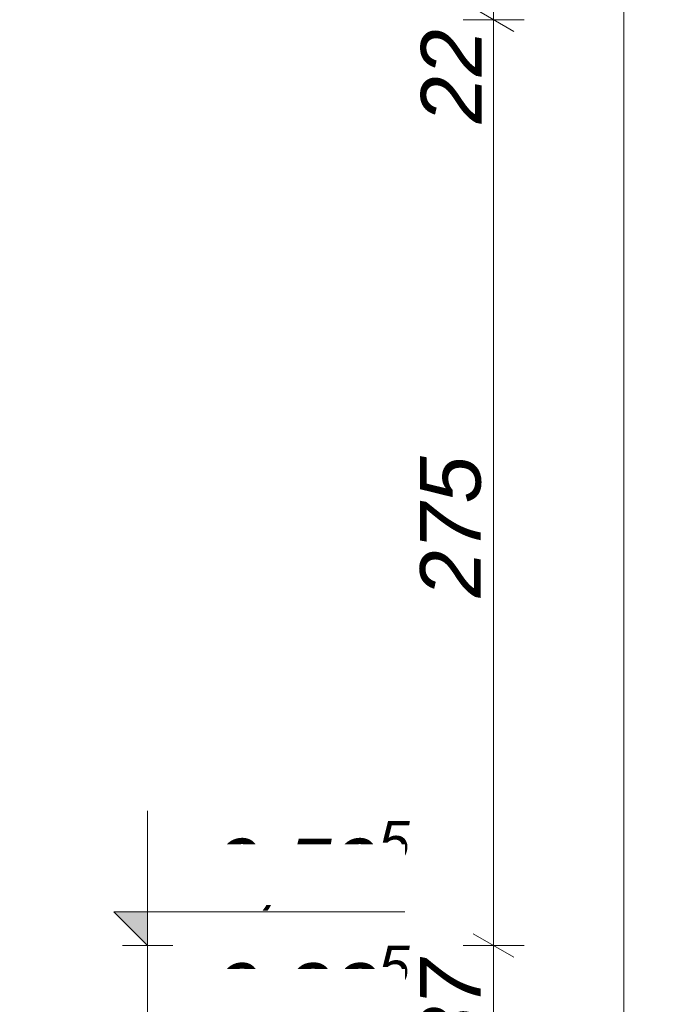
# Model space of a CAD drawing. Header units: centimetres. Extents: x -2429 to 5031, y -400 to 1888.
# Tile 382 of 386: x 4838 to 5026, y 1050 to 1342. Entities that reach past the tile are written whole.
import ezdxf

# ---------------------------------------------------------------- set-up
doc = ezdxf.new("R2010")
doc.units = ezdxf.units.CM
doc.header["$LTSCALE"] = 0.1
doc.header["$MEASUREMENT"] = 0
doc.linetypes.add('Wipeout_Contour', pattern=[1000, 0, -1000])
doc.layers.add('5_wymiary.K_IR', color=7, linetype='Continuous')
doc.styles.add('GENERATED_STYLE_2', font='txt')
doc.dimstyles.new('GENERATED_STYLE__3', dxfattribs={"dimtxt": 18, "dimasz": 9.178744, "dimexe": 0.18, "dimexo": 2, "dimgap": 0.09, "dimtad": 1, "dimdec": 0, "dimzin": 0, "dimdsep": 46, "dimtxsty": 'GENERATED_STYLE_2', "dimblk": 'ARROWHEAD_2', "dimblk1": 'ARROWHEAD_2', "dimblk2": 'ARROWHEAD_2', "dimcen": 0.09, "dimclrd": 1, "dimclre": 1, "dimclrt": 1, "dimadec": 1, "dimazin": 0, "dimtfac": 1, "dimtdec": 4, "dimtmove": 0, "dimatfit": 3, "dimfxl": 1, "dimtolj": 1, "dimtzin": 0, "dimarcsym": 0})

# ---------------------------------------------------------------- blocks, each defined once
blk = doc.blocks.new('Wymiary_12_2', base_point=(4875.58, 107.78))
at = {"layer": '5_wymiary.K_IR', "linetype": 'Continuous', "lineweight": 0}
blk.add_hatch(color=1, dxfattribs=at).paths.add_polyline_path([(4875.58, 1067.28), (4875.58, 1077.28), (4865.58, 1077.28)])
at = {"layer": '5_wymiary.K_IR', "color": 1, "linetype": 'Continuous', "lineweight": 0}
for p, q in [((4875.58, 1067.28), (4875.58, 1107.28)), ((4875.58, 1067.28), (4865.58, 1077.28)), ((4865.58, 1077.28), (4875.58, 1077.28)), ((4875.58, 1077.28), (4951.97, 1077.28)), ((4875.58, 1030.28), (4875.58, 1070.28)), ((4875.58, 1067.28), (4868.08, 1067.28)), ((4875.58, 1067.28), (4883.08, 1067.28))]:
    blk.add_line(p, q, dxfattribs=at)
at = {"layer": '5_wymiary.K_IR', "color": 1, "lineweight": 0, "char_height": 18, "attachment_point": 7, "style": 'GENERATED_STYLE_2'}
for s, insert in [('\\A1;{\\pql;\\fArial|b0|i1|c238|p38;+9,59\\fArial|b0|i1|c238|p38;\\A1{\\H.66x;\\S5^  ;}}', (4880.58, 1075.72)), ('\\A1;{\\pql;\\fArial|b0|i1|c238|p38;+9,22\\fArial|b0|i1|c238|p38;\\A1{\\H.66x;\\S5^  ;}}', (4880.58, 1038.72))]:
    blk.add_mtext(s, dxfattribs=dict(at, insert=insert))
at = {"color": 254, "linetype": 'Wipeout_Contour', "lineweight": 0, "ltscale": 20109.712513}
blk.add_wipeout([(4880.58, 1042.28), (4951.97, 1042.28), (4951.97, 1060.28), (4880.58, 1060.28)], dxfattribs=at).dxf.layer = '5_wymiary.K_IR'
at = {"color": 254, "linetype": 'Wipeout_Contour', "lineweight": 0, "ltscale": 20141.181827}
blk.add_wipeout([(4880.58, 1079.28), (4951.97, 1079.28), (4951.97, 1097.28), (4880.58, 1097.28)], dxfattribs=at).dxf.layer = '5_wymiary.K_IR'
blk = doc.blocks.new('*D1589', base_point=(2671.13, 107.78))
at = {"layer": '5_wymiary.K_IR', "color": 1, "linetype": 'Continuous', "lineweight": 0}
for p, q in [((4972.3, 1070.76), (4984.37, 1063.79)), ((4987.39, 1067.28), (4969.28, 1067.28)), ((4978.34, 1030.28), (4978.34, 1067.28)), ((4972.3, 1033.76), (4984.37, 1026.79)), ((4987.39, 1030.28), (4969.28, 1030.28))]:
    blk.add_line(p, q, dxfattribs=at)
at = {"color": 254, "linetype": 'Wipeout_Contour', "lineweight": 0, "ltscale": 20301.189812}
blk.add_wipeout([(4974.74, 1035.12), (4974.74, 1062.43), (4956.74, 1062.43), (4956.74, 1035.12)], dxfattribs=at).dxf.layer = '5_wymiary.K_IR'
at = {"layer": '5_wymiary.K_IR', "color": 1, "lineweight": 0, "insert": (4974.74, 1035.12), "char_height": 18, "attachment_point": 7, "rotation": 90, "style": 'GENERATED_STYLE_2'}
blk.add_mtext('\\A1;{\\pql;\\fArial|b0|i1|c238|p38;37}', dxfattribs=at)
blk = doc.blocks.new('ARROWHEAD_2')
at = {"color": 0, "linetype": 'Continuous', "lineweight": 0}
for p, q in [((-0.378, -0.655), (0.378, 0.655)), ((0, 0), (-1, 0))]:
    blk.add_line(p, q, dxfattribs=at)
blk = doc.blocks.new('*D1590', base_point=(2671.13, 107.78))
at = {"layer": '5_wymiary.K_IR', "color": 1, "linetype": 'Continuous', "lineweight": 0}
for p, q in [((4978.34, 1342.28), (4978.34, 1364.28)), ((4972.3, 1345.76), (4984.37, 1338.79)), ((4987.39, 1342.28), (4969.28, 1342.28)), ((4978.34, 1067.28), (4978.34, 1342.28)), ((4972.3, 1070.76), (4984.37, 1063.79)), ((4987.39, 1067.28), (4969.28, 1067.28))]:
    blk.add_line(p, q, dxfattribs=at)
at = {"color": 254, "linetype": 'Wipeout_Contour', "lineweight": 0, "ltscale": 20426.527346}
blk.add_wipeout([(4974.74, 1170.63), (4974.74, 1211.6), (4956.74, 1211.6), (4956.74, 1170.63)], dxfattribs=at).dxf.layer = '5_wymiary.K_IR'
at = {"layer": '5_wymiary.K_IR', "color": 1, "lineweight": 0, "insert": (4974.74, 1170.63), "char_height": 18, "attachment_point": 7, "rotation": 90, "style": 'GENERATED_STYLE_2'}
blk.add_mtext('\\A1;{\\pql;\\fArial|b0|i1|c238|p38;275}', dxfattribs=at)
at = {"color": 254, "linetype": 'Wipeout_Contour', "lineweight": 0, "ltscale": 20558.081055}
blk.add_wipeout([(4974.74, 1311.47), (4974.74, 1338.78), (4956.74, 1338.78), (4956.74, 1311.47)], dxfattribs=at).dxf.layer = '5_wymiary.K_IR'
at = {"layer": '5_wymiary.K_IR', "color": 1, "lineweight": 0, "insert": (4974.74, 1311.47), "char_height": 18, "attachment_point": 7, "rotation": 90, "style": 'GENERATED_STYLE_2'}
blk.add_mtext('\\A1;{\\pql;\\fArial|b0|i1|c238|p38;22}', dxfattribs=at)
blk = doc.blocks.new('*D1591', base_point=(2671.13, 107.78))
at = {"layer": '5_wymiary.K_IR', "color": 1, "linetype": 'Continuous', "lineweight": 0}
for p, q in [((4978.34, 1364.28), (4978.34, 1370.18)), ((4984.37, 1360.79), (4972.3, 1367.76)), ((4987.39, 1364.28), (4969.28, 1364.28)), ((4978.34, 1342.28), (4978.34, 1364.28)), ((4972.3, 1345.76), (4984.37, 1338.79))]:
    blk.add_line(p, q, dxfattribs=at)
blk = doc.blocks.new('*D1592', base_point=(2671.13, 107.78))
at = {"layer": '5_wymiary.K_IR', "color": 1, "linetype": 'Continuous', "lineweight": 0}
for p, q in [((5016.99, 1364.28), (5016.99, 1370.18)), ((5023.03, 1360.79), (5010.95, 1367.76)), ((5026.05, 1364.28), (5007.93, 1364.28)), ((5016.99, 462.78), (5016.99, 1364.28)), ((5010.95, 466.26), (5023.03, 459.29)), ((5026.05, 462.78), (5007.93, 462.78)), ((5016.99, 456.87), (5016.99, 462.78))]:
    blk.add_line(p, q, dxfattribs=at)
at = {"layer": '5_wymiary.K_IR', "color": 1, "lineweight": 0, "insert": (5013.68, 888.53), "char_height": 18, "attachment_point": 7, "rotation": 90, "style": 'GENERATED_STYLE_2'}
blk.add_mtext('\\A1;{\\pql;\\fArial|b0|i1|c238|p38;901\\fArial|b0|i1|c238|p38;\\A1{\\H.66x;\\S5^  ;}}', dxfattribs=at)
at = {"color": 254, "linetype": 'Wipeout_Contour', "lineweight": 0, "ltscale": 20348.577467}
blk.add_wipeout([(5013.39, 888.53), (5013.39, 938.52), (4995.39, 938.52), (4995.39, 888.53)], dxfattribs=at).dxf.layer = '5_wymiary.K_IR'

msp = doc.modelspace()

# ---------------------------------------------------------------- block references
at = {"layer": '5_wymiary.K_IR', "color": 1, "linetype": 'Continuous', "lineweight": 0}
msp.add_blockref('Wymiary_12_2', (4875.58, 107.78), dxfattribs=at)

# ---------------------------------------------------------------- next in the draw order: dimensions: what is measured, and where the dimension line sits
dim = msp.add_linear_dim(base=(4978.34, 1067.28), p1=(4787.99, 1030.28), p2=(4787.99, 1067.28), angle=90, dimstyle='GENERATED_STYLE__3', dxfattribs=at)
dim.commit()
dim.dimension.update_dxf_attribs({"geometry": '*D1589', "text_midpoint": (4965.74, 1048.84), "dimtype": 160, "text_rotation": 90})

# ---------------------------------------------------------------- next in the draw order: dimensions: what is measured, and where the dimension line sits
dim = msp.add_linear_dim(base=(4978.34, 1342.28), p1=(4787.99, 1067.28), p2=(4817.99, 1342.28), angle=90, dimstyle='GENERATED_STYLE__3', dxfattribs=at)
dim.commit()
dim.dimension.update_dxf_attribs({"geometry": '*D1590', "text_midpoint": (4965.74, 1191.21), "dimtype": 160, "text_rotation": 90})

# ---------------------------------------------------------------- next in the draw order: dimensions: what is measured, and where the dimension line sits
dim = msp.add_linear_dim(base=(4978.34, 1364.28), p1=(4817.99, 1342.28), p2=(4817.99, 1364.28), angle=90, dimstyle='GENERATED_STYLE__3', dxfattribs=at)
dim.commit()
dim.dimension.update_dxf_attribs({"geometry": '*D1591', "text_midpoint": (4965.74, 1325.19), "dimtype": 160, "text_rotation": 90})

# ---------------------------------------------------------------- next in the draw order: dimensions: what is measured, and where the dimension line sits
dim = msp.add_linear_dim(base=(5016.9888842, 1364.27512561), p1=(4833.09333626, 462.77512561), p2=(4817.98625922, 1364.27512561), angle=90, dimstyle='GENERATED_STYLE__3', dxfattribs=at)
dim.commit()
dim.dimension.update_dxf_attribs({"geometry": '*D1592', "text_midpoint": (5004.3888843, 933.4224837), "dimtype": 160, "text_rotation": 90})

doc.saveas('drawing.dxf')
